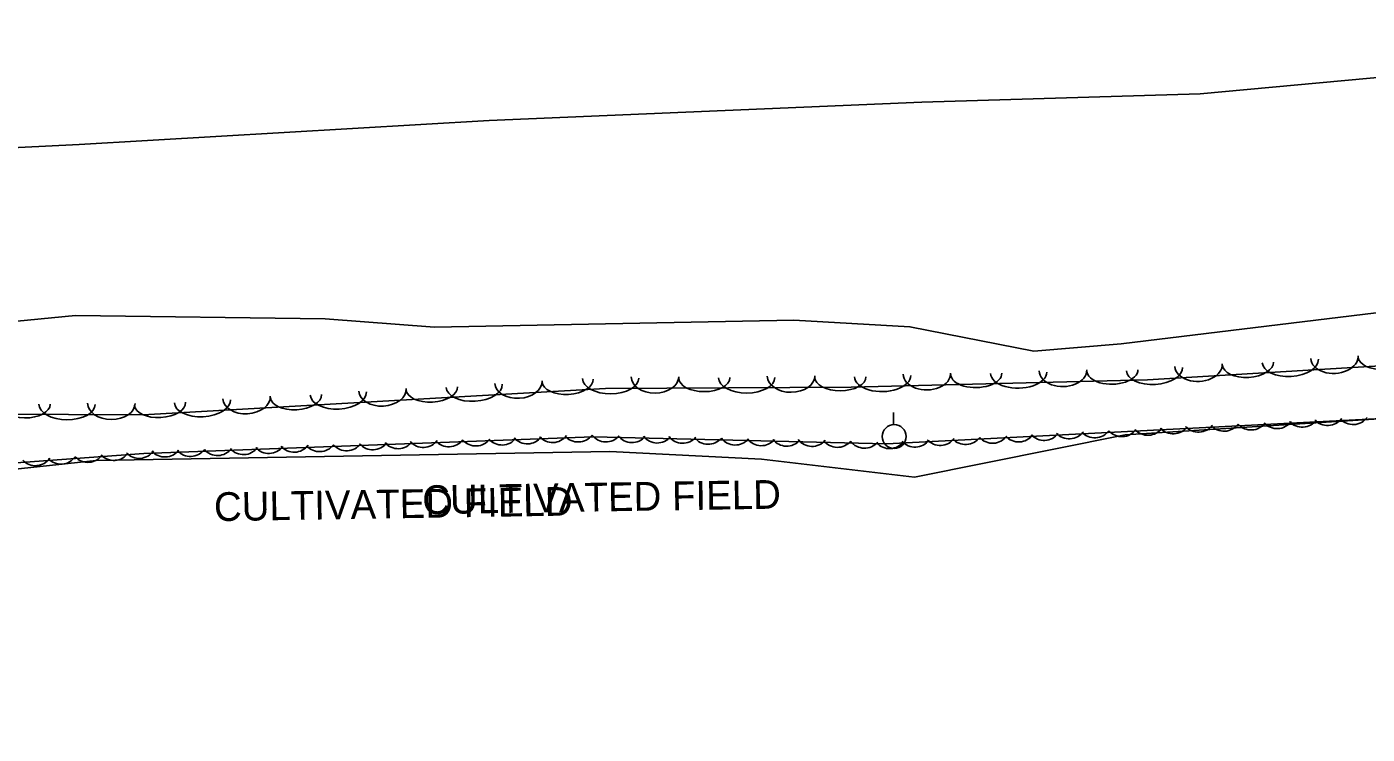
# Model space of a CAD drawing. Extents: x 1441650 to 1491889, y 345904 to 358319.
# Drawn here: x 1484352.3 to 1484632.3, y 345990.1 to 346137.8 of the extents above; entities that cross this region are included whole.
import ezdxf

# ---------------------------------------------------------------- set-up
doc = ezdxf.new("R2010")
doc.units = 0
for name, color, linetype in [('S_MISC_BOUNDARY', 7, 'Continuous'), ('S_MISC_BOUNDARY_ANNOT', 7, 'Continuous'), ('S_STREAM', 7, 'Continuous'), ('S_TREE', 7, 'Continuous'), ('S_UTILITY_POLE', 7, 'Continuous')]:
    doc.layers.add(name, color=color, linetype=linetype)

msp = doc.modelspace()

# ---------------------------------------------------------------- linework, layer by layer
at = {"layer": 'S_MISC_BOUNDARY'}
msp.add_lwpolyline([(1483721.08, 346022.38), (1483853.21, 346026.48), (1483940.45, 346020.3), (1483983.09, 346032.12), (1484077.99, 346038.11), (1484186.66, 346035.19), (1484262.72, 346036.1), (1484366.78, 346047.2), (1484474.11, 346049.09), (1484505.74, 346047.5), (1484537.7, 346043.76), (1484581.71, 346052.58), (1484673.46, 346058.39), (1484796.14, 346058.47), (1484830.32, 346052.63), (1484882.43, 346063.4), (1484953.01, 346070.02), (1484972.52, 346067.91), (1484992.4, 346062.05), (1485010.82, 346047.37), (1485024.91, 346027.7), (1485037.87, 346004.94), (1485049.52, 345990.09)], dxfattribs=at)
at = {"layer": 'S_STREAM'}
for points in [[(1483697.68, 346087.58), (1483841.6, 346095.1), (1483903.92, 346093.18), (1483946.29, 346092.43), (1484022.07, 346098.18), (1484062.83, 346104.23), (1484164.41, 346105.73), (1484235.47, 346110.69), (1484287.15, 346109.41), (1484363.24, 346113.23), (1484448.92, 346118.18), (1484539.22, 346122), (1484597.4, 346123.74), (1484652.52, 346128.83), (1484698.78, 346127.44), (1484754.01, 346130.07), (1484785.88, 346131.91), (1484830.37, 346134.37), (1484897.63, 346137.76)], [(1484854.62, 346104.63), (1484838.31, 346108.12), (1484824.97, 346108.36), (1484804.48, 346103.85), (1484779.46, 346095.27), (1484767.94, 346091.41), (1484747.83, 346096.47), (1484736.02, 346097.6), (1484717.37, 346090.82), (1484700.21, 346083.72), (1484683.08, 346083.22), (1484634.17, 346078.05), (1484580.85, 346071.59), (1484562.61, 346070.08), (1484536.77, 346075.16), (1484512.54, 346076.5), (1484437.48, 346075.09), (1484414.62, 346076.78), (1484362.52, 346077.48), (1484317.29, 346073.13)]]:
    msp.add_lwpolyline(points, dxfattribs=at)
at = {"layer": 'S_TREE'}
for points in [[(1484857.17, 346083.9), (1484737.9, 346076.08), (1484673.14, 346068.42), (1484637.32, 346067.12), (1484586.4, 346064.1), (1484524.52, 346062.56), (1484473.16, 346062.24), (1484376.52, 346056.75), (1484298.99, 346057.14), (1484213.57, 346049.05), (1484172.45, 346048.06), (1484122.71, 346048.18), (1484064.4, 346053.4), (1484012.02, 346048.38), (1483971.85, 346041.47), (1483938.55, 346039.52), (1483923.3, 346060.26), (1483876.07, 346062.72), (1483833.89, 346061.94), (1483801.85, 346062.14), (1483786.92, 346051.43), (1483776.06, 346038.21), (1483703.77, 346028.55)], [(1484821.17, 346063.81), (1484681.53, 346058.39), (1484531.89, 346050.69), (1484470.59, 346052.18), (1484376.73, 346048.7), (1484331.98, 346045.42), (1484255.68, 346038.14), (1484229.95, 346035.5), (1484142.88, 346041.77), (1484092.96, 346039.58), (1484027.48, 346036.74), (1483930.08, 346025.5), (1483910.59, 346024.17), (1483838.95, 346029.66), (1483789.13, 346027.31), (1483709.24, 346023.99), (1483650.78, 346017.28), (1483587.1, 346020.39)]]:
    msp.add_lwpolyline(points, dxfattribs=at)
for centre, major_axis, ratio, start_param, end_param in [((1484616.21, 346068), (5.86, 0.35), 0.550094, 3.141407, 6.282999), ((1484625.43, 346068.8), (4.95, 0.29), 0.685329, 3.141288, 6.282881), ((1484635.73, 346069.15), (5.34, 0.32), 0.540713, 3.141413, 6.283005), ((1484540.32, 346065.34), (4.95, 0.12), 0.685245, 3.141534, 6.283127), ((1484550.62, 346065.33), (5.34, 0.13), 0.540647, 3.141558, 6.283151), ((1484559.49, 346065.55), (5.87, 0.15), 0.550027, 3.141557, 6.28315), ((1484568.74, 346066.04), (4.95, 0.12), 0.685245, 3.141534, 6.283127), ((1484579.04, 346066.04), (5.34, 0.13), 0.540647, 3.141558, 6.283151), ((1484587.83, 346066.31), (5.86, 0.35), 0.550094, 3.141407, 6.282999), ((1484597.06, 346067.12), (4.95, 0.29), 0.685329, 3.141288, 6.282881), ((1484607.36, 346067.47), (5.34, 0.32), 0.540713, 3.141413, 6.283005), ((1484436.91, 346062.31), (5.34, 0.3), 0.540642, 3.141593, 6.283185), ((1484445.77, 346062.81), (5.86, 0.33), 0.550022, 3.141593, 6.283185), ((1484455, 346063.6), (4.95, 0.28), 0.685239, 3.141593, 6.283185), ((1484465.3, 346063.92), (5.34, 0.3), 0.540642, 3.141593, 6.283185), ((1484474.26, 346064.37), (5.87, 0.04), 0.550026, 3.141593, 6.283185), ((1484483.51, 346064.69), (4.96, 0.03), 0.685243, 3.141593, 6.283185), ((1484493.82, 346064.49), (5.35, 0.03), 0.540646, 3.141593, 6.283185), ((1484502.68, 346064.54), (5.87, 0.04), 0.550026, 3.141593, 6.283185), ((1484511.94, 346064.86), (4.96, 0.03), 0.685243, 3.141593, 6.283185), ((1484522.24, 346064.67), (5.35, 0.03), 0.540646, 3.141593, 6.283185), ((1484531.07, 346064.84), (5.87, 0.15), 0.550027, 3.141557, 6.28315), ((1484389, 346059.59), (5.86, 0.33), 0.550022, 3.141593, 6.283185), ((1484398.23, 346060.37), (4.95, 0.28), 0.685239, 3.141593, 6.283185), ((1484408.53, 346060.7), (5.34, 0.3), 0.540642, 3.141593, 6.283185), ((1484417.38, 346061.2), (5.86, 0.33), 0.550022, 3.141593, 6.283185), ((1484426.61, 346061.98), (4.95, 0.28), 0.685239, 3.141593, 6.283185), ((1484351.86, 346059), (5.35, -0.03), 0.540647, 3.141592, 6.283184), ((1484360.73, 346058.95), (5.87, -0.03), 0.550027, 3.141592, 6.283184), ((1484369.99, 346059.17), (4.96, -0.02), 0.685244, 3.141591, 6.283183), ((1484380.15, 346059.08), (5.34, 0.3), 0.540642, 3.141593, 6.283185), ((1484591.75, 346056.44), (3, -2.07), 0.99998, 4.481107, 6.254308), ((1484597.02, 346056.78), (3, -2.07), 0.99998, 4.481107, 6.254308), ((1484602.36, 346056.98), (3, -2.07), 0.99998, 4.481107, 6.254308), ((1484608, 346057.24), (3, -2.07), 0.99998, 4.481107, 6.254308), ((1484613.43, 346057.52), (3, -2.07), 0.99998, 4.481107, 6.254308), ((1484618.73, 346057.82), (3, -2.07), 0.99998, 4.481107, 6.254308), ((1484624, 346058.17), (3, -2.07), 0.99998, 4.481107, 6.254308), ((1484629.33, 346058.37), (3, -2.07), 0.99998, 4.481107, 6.254308), ((1484435.14, 346053.6), (3.64, 0.14), 0.999987, 3.825789, 5.598989), ((1484440.47, 346053.73), (3.64, 0.14), 0.999987, 3.825789, 5.598989), ((1484446.12, 346053.9), (3.64, 0.14), 0.999987, 3.825789, 5.598989), ((1484451.56, 346054.1), (3.64, 0.14), 0.999987, 3.825789, 5.598989), ((1484456.85, 346054.34), (3.64, 0.14), 0.999987, 3.825789, 5.598989), ((1484462.13, 346054.61), (3.64, 0.14), 0.999987, 3.825789, 5.598989), ((1484467.46, 346054.73), (3.64, 0.14), 0.999987, 3.825789, 5.598989), ((1484473.27, 346054.75), (3.64, -0.09), 0.999987, 3.825789, 5.598989), ((1484478.71, 346054.61), (3.64, -0.09), 0.999987, 3.825789, 5.598989), ((1484484.01, 346054.52), (3.64, -0.09), 0.999987, 3.825789, 5.598989), ((1484489.3, 346054.46), (3.64, -0.09), 0.999987, 3.825789, 5.598989), ((1484494.63, 346054.26), (3.64, -0.09), 0.999987, 3.825789, 5.598989), ((1484500.27, 346054.09), (3.64, -0.09), 0.999987, 3.825789, 5.598989), ((1484505.71, 346053.96), (3.64, -0.09), 0.999987, 3.825789, 5.598989), ((1484511.01, 346053.86), (3.64, -0.09), 0.999987, 3.825789, 5.598989), ((1484516.3, 346053.81), (3.64, -0.09), 0.999987, 3.825789, 5.598989), ((1484521.63, 346053.61), (3.64, -0.09), 0.999987, 3.825789, 5.598989), ((1484537.81, 346053.66), (3, -2.07), 0.99998, 4.481107, 6.254308), ((1484543.08, 346054.01), (3, -2.07), 0.99998, 4.481107, 6.254308), ((1484548.41, 346054.21), (3, -2.07), 0.99998, 4.481107, 6.254308), ((1484554.05, 346054.47), (3, -2.07), 0.99998, 4.481107, 6.254308), ((1484559.48, 346054.74), (3, -2.07), 0.99998, 4.481107, 6.254308), ((1484564.78, 346055.05), (3, -2.07), 0.99998, 4.481107, 6.254308), ((1484570.05, 346055.39), (3, -2.07), 0.99998, 4.481107, 6.254308), ((1484575.38, 346055.6), (3, -2.07), 0.99998, 4.481107, 6.254308), ((1484581.02, 346055.85), (3, -2.07), 0.99998, 4.481107, 6.254308), ((1484586.46, 346056.13), (3, -2.07), 0.99998, 4.481107, 6.254308), ((1484370.5, 346050.87), (3.63, 0.27), 0.999987, 3.825789, 5.598989), ((1484375.79, 346051.3), (3.63, 0.27), 0.999987, 3.825789, 5.598989), ((1484381.16, 346051.6), (3.64, 0.14), 0.999987, 3.825789, 5.598989), ((1484386.49, 346051.72), (3.64, 0.14), 0.999987, 3.825789, 5.598989), ((1484392.14, 346051.9), (3.64, 0.14), 0.999987, 3.825789, 5.598989), ((1484397.58, 346052.1), (3.64, 0.14), 0.999987, 3.825789, 5.598989), ((1484402.87, 346052.33), (3.64, 0.14), 0.999987, 3.825789, 5.598989), ((1484408.15, 346052.6), (3.64, 0.14), 0.999987, 3.825789, 5.598989), ((1484413.48, 346052.72), (3.64, 0.14), 0.999987, 3.825789, 5.598989), ((1484419.13, 346052.9), (3.64, 0.14), 0.999987, 3.825789, 5.598989), ((1484424.57, 346053.1), (3.64, 0.14), 0.999987, 3.825789, 5.598989), ((1484429.86, 346053.33), (3.64, 0.14), 0.999987, 3.825789, 5.598989), ((1484527.27, 346053.44), (3.64, -0.09), 0.999987, 3.825789, 5.598989), ((1484532.51, 346053.35), (3, -2.07), 0.99998, 4.481107, 6.254308), ((1484354.12, 346049.78), (3.63, 0.27), 0.999987, 3.825789, 5.598989), ((1484359.44, 346050.1), (3.63, 0.27), 0.999987, 3.825789, 5.598989), ((1484365.08, 346050.48), (3.63, 0.27), 0.999987, 3.825789, 5.598989)]:
    msp.add_ellipse(centre, major_axis=major_axis, ratio=ratio, start_param=start_param, end_param=end_param, dxfattribs=at)
at = {"layer": 'S_UTILITY_POLE'}
msp.add_line((1484533.33, 346054.74), (1484533.33, 346057.22), dxfattribs=at)
msp.add_circle((1484533.48, 346052.22), 2.5, dxfattribs=at)

# ---------------------------------------------------------------- texts
at = {"layer": 'S_MISC_BOUNDARY_ANNOT'}
for p in [(1484434.96, 346036.01), (1484391.45, 346034.56)]:
    msp.add_text('CULTIVATED FIELD', height=6.0004, rotation=0.9019, dxfattribs=at).set_placement(p)

doc.saveas('drawing.dxf')
